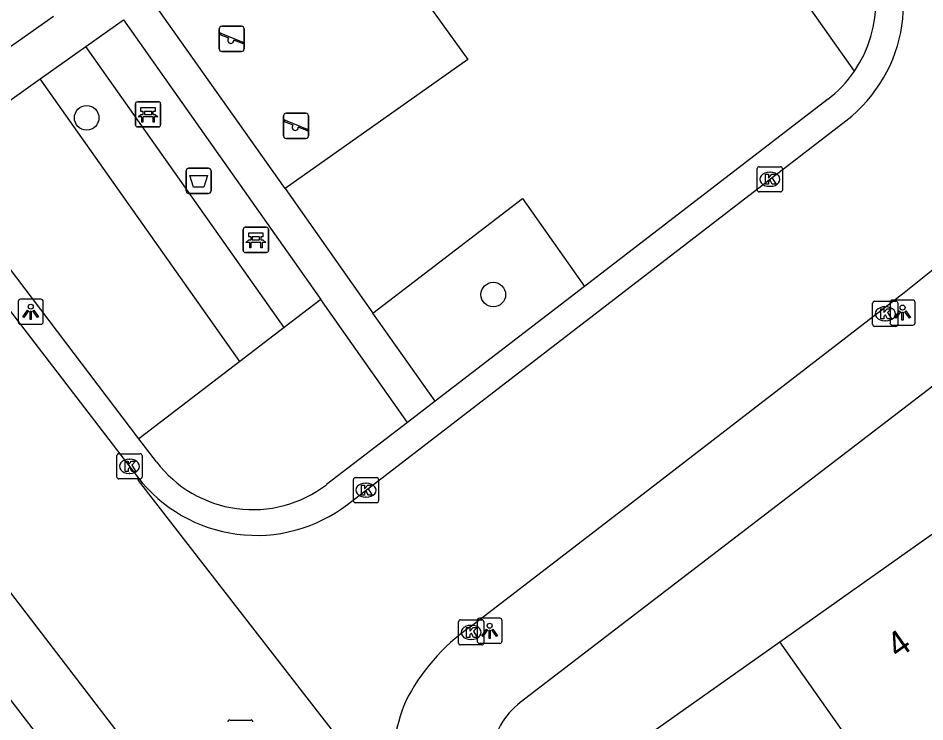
# Model space of a CAD drawing. Extents: x 159353 to 160616, y 385893 to 387321.
# Drawn here: x 160320.21 to 160356.27, y 386621.93 to 386649.92 of the extents above; entities that cross this region are included whole.
import ezdxf

# ---------------------------------------------------------------- set-up
doc = ezdxf.new("R2010")
doc.units = 0
for name, color, linetype in [('IMGEO_Afvalbak', 7, 'Continuous'), ('IMGEO_Bank', 7, 'Continuous'), ('IMGEO_Boom', 7, 'Continuous'), ('IMGEO_Groenvoorziening', 7, 'Continuous'), ('IMGEO_Haag', 7, 'Continuous'), ('IMGEO_Kolk', 7, 'Continuous'), ('IMGEO_Lichtpunt', 7, 'Continuous'), ('IMGEO_Pand', 7, 'Continuous'), ('IMGEO_Pand_nummerreeks', 7, 'Continuous'), ('IMGEO_Rijbaan_lokaal_open', 7, 'Continuous'), ('IMGEO_Rioolput', 7, 'Continuous'), ('IMGEO_Speelvoorziening', 7, 'Continuous'), ('IMGEO_Voetpad_halfverhard', 7, 'Continuous'), ('IMGEO_Voetpad_open', 7, 'Continuous')]:
    doc.layers.add(name, color=color, linetype=linetype)

msp = doc.modelspace()

# ---------------------------------------------------------------- linework, layer by layer
at = {"layer": 'IMGEO_Afvalbak'}
for p, q in [((160326.892, 386643.047), (160326.892, 386643.847)), ((160326.892, 386643.847), (160326.892, 386643.047)), ((160326.992, 386643.947), (160327.782, 386643.947)), ((160327.782, 386643.947), (160326.992, 386643.947)), ((160327.882, 386643.847), (160327.882, 386643.047)), ((160327.882, 386643.047), (160327.882, 386643.847)), ((160327.782, 386642.947), (160326.992, 386642.947)), ((160326.992, 386642.947), (160327.782, 386642.947))]:
    msp.add_line(p, q, dxfattribs=at)
msp.add_lwpolyline([(160327.035, 386643.661), (160327.739, 386643.661), (160327.59, 386643.191), (160327.184, 386643.191), (160327.035, 386643.661)], dxfattribs=at)
for centre, start, end in [((160326.992, 386643.847), 90, 180), ((160326.992, 386643.847), 90, 180), ((160327.782, 386643.847), 0, 90), ((160327.782, 386643.847), 360, 90), ((160326.992, 386643.047), 180, 270), ((160326.992, 386643.047), 180, 270), ((160327.782, 386643.047), 270, 0), ((160327.782, 386643.047), 270, 0)]:
    msp.add_arc(centre, 0.1, start, end, dxfattribs=at)
at = {"layer": 'IMGEO_Bank'}
for p, q in [((160324.878, 386645.665), (160324.878, 386646.506)), ((160324.878, 386646.506), (160324.878, 386645.665)), ((160324.953, 386646.59), (160325.794, 386646.59)), ((160325.794, 386646.59), (160324.953, 386646.59)), ((160325.878, 386646.515), (160325.878, 386645.674)), ((160325.878, 386645.674), (160325.878, 386646.515)), ((160325.187, 386646.096), (160325.187, 386646.202)), ((160325.231, 386646.202), (160325.231, 386646.096)), ((160325.519, 386646.208), (160325.237, 386646.208)), ((160325.237, 386646.09), (160325.519, 386646.09)), ((160325.525, 386646.096), (160325.525, 386646.202)), ((160325.569, 386646.202), (160325.569, 386646.096)), ((160325.575, 386645.988), (160325.182, 386645.988)), ((160325.803, 386645.59), (160324.962, 386645.59)), ((160324.962, 386645.59), (160325.803, 386645.59)), ((160329.165, 386640.673), (160329.165, 386641.514)), ((160329.165, 386641.514), (160329.165, 386640.673)), ((160329.24, 386641.598), (160330.081, 386641.598)), ((160330.081, 386641.598), (160329.24, 386641.598)), ((160330.165, 386641.523), (160330.165, 386640.682)), ((160330.165, 386640.682), (160330.165, 386641.523)), ((160329.862, 386640.996), (160329.469, 386640.996)), ((160329.474, 386641.104), (160329.474, 386641.21)), ((160329.518, 386641.21), (160329.518, 386641.104)), ((160329.806, 386641.216), (160329.524, 386641.216)), ((160329.524, 386641.098), (160329.806, 386641.098)), ((160329.812, 386641.104), (160329.812, 386641.21)), ((160329.856, 386641.21), (160329.856, 386641.104)), ((160330.09, 386640.598), (160329.249, 386640.598)), ((160329.249, 386640.598), (160330.09, 386640.598))]:
    msp.add_line(p, q, dxfattribs=at)
for points in [[(160325.181, 386646.208), (160325.095, 386646.208), (160325.095, 386646.369), (160325.658, 386646.369), (160325.658, 386646.208), (160325.575, 386646.208)], [(160325.125, 386645.988), (160324.983, 386645.988), (160325.095, 386646.09), (160325.181, 386646.09)], [(160325.575, 386646.09), (160325.658, 386646.09), (160325.77, 386645.988), (160325.631, 386645.988)], [(160325.175, 386645.981), (160325.175, 386645.774), (160325.132, 386645.774), (160325.132, 386645.981)], [(160325.625, 386645.981), (160325.625, 386645.774), (160325.581, 386645.774), (160325.581, 386645.981)], [(160329.468, 386641.216), (160329.382, 386641.216), (160329.382, 386641.377), (160329.945, 386641.377), (160329.945, 386641.216), (160329.862, 386641.216)], [(160329.412, 386640.996), (160329.27, 386640.996), (160329.382, 386641.098), (160329.468, 386641.098)], [(160329.462, 386640.989), (160329.462, 386640.782), (160329.419, 386640.782), (160329.419, 386640.989)], [(160329.862, 386641.098), (160329.945, 386641.098), (160330.057, 386640.996), (160329.918, 386640.996)], [(160329.912, 386640.989), (160329.912, 386640.782), (160329.868, 386640.782), (160329.868, 386640.989)]]:
    msp.add_lwpolyline(points, dxfattribs=at)
for centre, radius, start, end in [((160324.956, 386646.512), 0.0779, 92.4484, 184.2845), ((160324.956, 386646.512), 0.0779, 92.4484, 184.2845), ((160325.8, 386646.512), 0.0779, 2.4484, 94.2845), ((160325.8, 386646.512), 0.0779, 2.4484, 94.2845), ((160325.18, 386646.201), 0.00671, 2.8957, 87.1043), ((160325.18, 386646.097), 0.00671, 272.8957, 357.1043), ((160325.237, 386646.201), 0.00671, 92.8957, 177.1043), ((160325.237, 386646.097), 0.00671, 182.8957, 267.1043), ((160325.519, 386646.201), 0.00671, 2.8957, 87.1043), ((160325.519, 386646.097), 0.00671, 272.8957, 357.1043), ((160325.576, 386646.201), 0.00671, 92.8957, 177.1043), ((160325.576, 386646.097), 0.00671, 182.8957, 267.1043), ((160324.956, 386645.668), 0.0779, 182.4484, 274.2845), ((160324.956, 386645.668), 0.0779, 182.4484, 274.2845), ((160325.125, 386645.981), 0.00671, 2.8957, 87.1043), ((160325.182, 386645.981), 0.00671, 92.8957, 177.1043), ((160325.574, 386645.981), 0.00671, 2.8957, 87.1043), ((160325.631, 386645.981), 0.00671, 92.8957, 177.1043), ((160325.8, 386645.668), 0.0779, 272.4484, 4.2845), ((160325.8, 386645.668), 0.0779, 272.4484, 4.2845), ((160329.243, 386641.52), 0.0779, 92.4484, 184.2845), ((160329.243, 386641.52), 0.0779, 92.4484, 184.2845), ((160330.087, 386641.52), 0.0779, 2.4484, 94.2845), ((160330.087, 386641.52), 0.0779, 2.4484, 94.2845), ((160329.412, 386640.989), 0.00671, 2.8957, 87.1043), ((160329.469, 386640.989), 0.00671, 92.8957, 177.1043), ((160329.467, 386641.209), 0.00671, 2.8957, 87.1043), ((160329.467, 386641.105), 0.00671, 272.8957, 357.1043), ((160329.524, 386641.209), 0.00671, 92.8957, 177.1043), ((160329.524, 386641.105), 0.00671, 182.8957, 267.1043), ((160329.806, 386641.209), 0.00671, 2.8957, 87.1043), ((160329.806, 386641.105), 0.00671, 272.8957, 357.1043), ((160329.863, 386641.209), 0.00671, 92.8957, 177.1043), ((160329.863, 386641.105), 0.00671, 182.8957, 267.1043), ((160329.861, 386640.989), 0.00671, 2.8957, 87.1043), ((160329.918, 386640.989), 0.00671, 92.8957, 177.1043), ((160329.243, 386640.676), 0.0779, 182.4484, 274.2845), ((160329.243, 386640.676), 0.0779, 182.4484, 274.2845), ((160330.087, 386640.676), 0.0779, 272.4484, 4.2845), ((160330.087, 386640.676), 0.0779, 272.4484, 4.2845)]:
    msp.add_arc(centre, radius, start, end, dxfattribs=at)
at = {"layer": 'IMGEO_Boom'}
for centre in [(160322.936, 386645.953), (160339.107, 386638.921)]:
    msp.add_circle(centre, 0.489, dxfattribs=at)
at = {"layer": 'IMGEO_Groenvoorziening'}
for points in [[(160353.467, 386647.805), (160342.781, 386662.95)], [(160332.695, 386655.766), (160338.097, 386648.271), (160330.824, 386643.138)], [(160334.319, 386638.186), (160340.266, 386642.743), (160342.731, 386639.248)], [(160332.248, 386638.73), (160330.791, 386637.613)], [(160329.023, 386636.258), (160325.017, 386633.189)]]:
    msp.add_lwpolyline(points, dxfattribs=at)
at = {"layer": 'IMGEO_Haag'}
for points in [[(160330.791, 386637.613), (160322.903, 386648.792)], [(160329.023, 386636.258), (160321.089, 386647.501)], [(160330.791, 386637.613), (160329.023, 386636.258)]]:
    msp.add_lwpolyline(points, dxfattribs=at)
at = {"layer": 'IMGEO_Kolk'}
for p, q in [((160349.606, 386643.082), (160349.606, 386643.934)), ((160349.681, 386644.008), (160350.533, 386644.008)), ((160350.607, 386643.934), (160350.607, 386643.082)), ((160350.094, 386643.788), (160350.119, 386643.788)), ((160350.117, 386643.228), (160350.092, 386643.228)), ((160350.533, 386643.008), (160349.681, 386643.008)), ((160354.194, 386637.733), (160354.194, 386638.585)), ((160354.269, 386638.659), (160355.121, 386638.659)), ((160354.682, 386638.439), (160354.707, 386638.439)), ((160355.195, 386638.585), (160355.195, 386637.733)), ((160354.705, 386637.879), (160354.68, 386637.879)), ((160355.121, 386637.659), (160354.269, 386637.659)), ((160324.14, 386631.666), (160324.14, 386632.518)), ((160324.215, 386632.592), (160325.067, 386632.592)), ((160324.628, 386632.372), (160324.653, 386632.372)), ((160325.141, 386632.518), (160325.141, 386631.666)), ((160325.067, 386631.592), (160324.215, 386631.592)), ((160324.651, 386631.812), (160324.626, 386631.812)), ((160333.62, 386631.643), (160334.472, 386631.643)), ((160333.545, 386630.717), (160333.545, 386631.569)), ((160334.033, 386631.423), (160334.058, 386631.423)), ((160334.546, 386631.569), (160334.546, 386630.717)), ((160334.056, 386630.863), (160334.031, 386630.863)), ((160334.472, 386630.643), (160333.62, 386630.643)), ((160337.727, 386625.06), (160337.727, 386625.912)), ((160337.802, 386625.986), (160338.654, 386625.986)), ((160338.728, 386625.912), (160338.728, 386625.06)), ((160338.215, 386625.766), (160338.24, 386625.766)), ((160338.238, 386625.206), (160338.213, 386625.206)), ((160338.654, 386624.986), (160337.802, 386624.986))]:
    msp.add_line(p, q, dxfattribs=at)
for points in [[(160349.606, 386643.082), (160349.606, 386643.934)], [(160349.681, 386644.008), (160350.533, 386644.008)], [(160350.607, 386643.934), (160350.607, 386643.082)], [(160349.927, 386643.708), (160350.05, 386643.708), (160350.05, 386643.557), (160350.18, 386643.708), (160350.344, 386643.708), (160350.198, 386643.557), (160350.351, 386643.308), (160350.199, 386643.308), (160350.114, 386643.472), (160350.05, 386643.405), (160350.05, 386643.308), (160349.927, 386643.308), (160349.927, 386643.708)], [(160350.533, 386643.008), (160349.681, 386643.008)], [(160354.194, 386637.733), (160354.194, 386638.585)], [(160354.269, 386638.659), (160355.121, 386638.659)], [(160355.195, 386638.585), (160355.195, 386637.733)], [(160354.515, 386638.359), (160354.638, 386638.359), (160354.638, 386638.208), (160354.768, 386638.359), (160354.932, 386638.359), (160354.786, 386638.208), (160354.939, 386637.959), (160354.787, 386637.959), (160354.702, 386638.123), (160354.638, 386638.056), (160354.638, 386637.959), (160354.515, 386637.959), (160354.515, 386638.359)], [(160355.121, 386637.659), (160354.269, 386637.659)], [(160324.14, 386631.666), (160324.14, 386632.518)], [(160324.215, 386632.592), (160325.067, 386632.592)], [(160325.141, 386632.518), (160325.141, 386631.666)], [(160324.461, 386632.292), (160324.584, 386632.292), (160324.584, 386632.141), (160324.714, 386632.292), (160324.878, 386632.292), (160324.732, 386632.141), (160324.885, 386631.892), (160324.733, 386631.892), (160324.648, 386632.056), (160324.584, 386631.989), (160324.584, 386631.892), (160324.461, 386631.892), (160324.461, 386632.292)], [(160325.067, 386631.592), (160324.215, 386631.592)], [(160333.62, 386631.643), (160334.472, 386631.643)], [(160333.545, 386630.717), (160333.545, 386631.569)], [(160333.866, 386631.343), (160333.989, 386631.343), (160333.989, 386631.192), (160334.119, 386631.343), (160334.283, 386631.343), (160334.137, 386631.192), (160334.29, 386630.943), (160334.138, 386630.943), (160334.053, 386631.107), (160333.989, 386631.04), (160333.989, 386630.943), (160333.866, 386630.943), (160333.866, 386631.343)], [(160334.546, 386631.569), (160334.546, 386630.717)], [(160334.472, 386630.643), (160333.62, 386630.643)], [(160337.727, 386625.06), (160337.727, 386625.912)], [(160337.802, 386625.986), (160338.654, 386625.986)], [(160338.728, 386625.912), (160338.728, 386625.06)], [(160338.048, 386625.686), (160338.171, 386625.686), (160338.171, 386625.535), (160338.301, 386625.686), (160338.465, 386625.686), (160338.319, 386625.535), (160338.472, 386625.286), (160338.32, 386625.286), (160338.235, 386625.45), (160338.171, 386625.383), (160338.171, 386625.286), (160338.048, 386625.286), (160338.048, 386625.686)], [(160338.654, 386624.986), (160337.802, 386624.986)]]:
    msp.add_lwpolyline(points, dxfattribs=at)
for centre, start, end in [((160349.683, 386643.932), 91.552, 178.448), ((160349.683, 386643.932), 91.552, 178.448), ((160350.531, 386643.932), 1.552, 88.448), ((160350.531, 386643.932), 1.552, 88.448), ((160349.683, 386643.084), 181.552, 268.448), ((160349.683, 386643.084), 181.552, 268.448), ((160350.531, 386643.084), 271.552, 358.448), ((160350.531, 386643.084), 271.552, 358.448), ((160354.271, 386638.583), 91.552, 178.448), ((160354.271, 386638.583), 91.552, 178.448), ((160355.119, 386638.583), 1.552, 88.448), ((160355.119, 386638.583), 1.552, 88.448), ((160354.271, 386637.735), 181.552, 268.448), ((160354.271, 386637.735), 181.552, 268.448), ((160355.119, 386637.735), 271.552, 358.448), ((160355.119, 386637.735), 271.552, 358.448), ((160324.217, 386632.516), 91.552, 178.448), ((160324.217, 386632.516), 91.552, 178.448), ((160325.065, 386632.516), 1.552, 88.448), ((160325.065, 386632.516), 1.552, 88.448), ((160324.217, 386631.668), 181.552, 268.448), ((160324.217, 386631.668), 181.552, 268.448), ((160325.065, 386631.668), 271.552, 358.448), ((160325.065, 386631.668), 271.552, 358.448), ((160333.622, 386631.567), 91.552, 178.448), ((160333.622, 386631.567), 91.552, 178.448), ((160334.47, 386631.567), 1.552, 88.448), ((160334.47, 386631.567), 1.552, 88.448), ((160333.622, 386630.719), 181.552, 268.448), ((160333.622, 386630.719), 181.552, 268.448), ((160334.47, 386630.719), 271.552, 358.448), ((160334.47, 386630.719), 271.552, 358.448), ((160337.804, 386625.91), 91.552, 178.448), ((160337.804, 386625.91), 91.552, 178.448), ((160338.652, 386625.91), 1.552, 88.448), ((160338.652, 386625.91), 1.552, 88.448), ((160337.804, 386625.062), 181.552, 268.448), ((160337.804, 386625.062), 181.552, 268.448), ((160338.652, 386625.062), 271.552, 358.448), ((160338.652, 386625.062), 271.552, 358.448)]:
    msp.add_arc(centre, 0.0765, start, end, dxfattribs=at)
for centre, major_axis, ratio, start_param, end_param in [((160350.093, 386643.508), (-0.387, 0.002), 0.722429, 4.712389, 7.853982), ((160350.118, 386643.508), (-0.39, 0.002), 0.717154, 1.570796, 4.712389), ((160354.681, 386638.159), (-0.387, 0.002), 0.722429, 4.712389, 7.853982), ((160354.706, 386638.159), (-0.39, 0.002), 0.717154, 1.570796, 4.712389), ((160324.627, 386632.092), (-0.387, 0.002), 0.722429, 4.712389, 7.853982), ((160324.652, 386632.092), (-0.39, 0.002), 0.717154, 1.570796, 4.712389), ((160334.032, 386631.143), (-0.387, 0.002), 0.722429, 4.712389, 7.853982), ((160334.057, 386631.143), (-0.39, 0.002), 0.717154, 1.570796, 4.712389), ((160338.214, 386625.486), (-0.387, 0.002), 0.722429, 4.712389, 7.853982), ((160338.239, 386625.486), (-0.39, 0.002), 0.717154, 1.570796, 4.712389)]:
    msp.add_ellipse(centre, major_axis=major_axis, ratio=ratio, start_param=start_param, end_param=end_param, dxfattribs=at)
at = {"layer": 'IMGEO_Lichtpunt'}
for p, q in [((160320.212, 386638.643), (160320.212, 386637.836)), ((160320.212, 386638.643), (160320.212, 386637.836)), ((160321.114, 386638.738), (160320.306, 386638.738)), ((160321.114, 386638.738), (160320.306, 386638.738)), ((160321.208, 386637.836), (160321.208, 386638.643)), ((160321.208, 386637.836), (160321.208, 386638.643)), ((160354.884, 386638.607), (160354.884, 386637.8)), ((160354.884, 386638.607), (160354.884, 386637.8)), ((160355.786, 386638.702), (160354.978, 386638.702)), ((160355.786, 386638.702), (160354.978, 386638.702)), ((160355.88, 386637.8), (160355.88, 386638.607)), ((160355.88, 386637.8), (160355.88, 386638.607)), ((160320.306, 386637.742), (160321.114, 386637.742)), ((160320.306, 386637.742), (160321.114, 386637.742)), ((160354.978, 386637.706), (160355.786, 386637.706)), ((160354.978, 386637.706), (160355.786, 386637.706)), ((160338.463, 386625.952), (160338.463, 386625.145)), ((160338.463, 386625.952), (160338.463, 386625.145)), ((160339.365, 386626.047), (160338.557, 386626.047)), ((160339.365, 386626.047), (160338.557, 386626.047)), ((160339.459, 386625.145), (160339.459, 386625.952)), ((160339.459, 386625.145), (160339.459, 386625.952)), ((160338.557, 386625.051), (160339.365, 386625.051)), ((160338.557, 386625.051), (160339.365, 386625.051))]:
    msp.add_line(p, q, dxfattribs=at)
for points in [[(160320.586, 386638.307), (160320.625, 386638.279), (160320.437, 386638.017), (160320.399, 386638.044), (160320.586, 386638.307)], [(160320.688, 386638.259), (160320.735, 386638.259), (160320.735, 386637.937), (160320.688, 386637.937), (160320.688, 386638.259)], [(160320.798, 386638.279), (160320.836, 386638.306), (160321.023, 386638.044), (160320.984, 386638.016), (160320.798, 386638.279)], [(160355.258, 386638.271), (160355.297, 386638.243), (160355.109, 386637.981), (160355.071, 386638.008), (160355.258, 386638.271)], [(160355.36, 386638.223), (160355.407, 386638.223), (160355.407, 386637.901), (160355.36, 386637.901), (160355.36, 386638.223)], [(160355.47, 386638.243), (160355.508, 386638.27), (160355.695, 386638.008), (160355.656, 386637.98), (160355.47, 386638.243)], [(160338.837, 386625.616), (160338.876, 386625.588), (160338.688, 386625.326), (160338.65, 386625.353), (160338.837, 386625.616)], [(160338.939, 386625.568), (160338.986, 386625.568), (160338.986, 386625.246), (160338.939, 386625.246), (160338.939, 386625.568)], [(160339.049, 386625.588), (160339.087, 386625.615), (160339.274, 386625.353), (160339.235, 386625.325), (160339.049, 386625.588)]]:
    msp.add_lwpolyline(points, dxfattribs=at)
for centre in [(160320.711, 386638.441), (160355.383, 386638.405), (160338.962, 386625.75)]:
    msp.add_circle(centre, 0.0994, dxfattribs=at)
for centre, start, end in [((160320.306, 386638.643), 90, 180), ((160320.306, 386638.643), 90, 180), ((160321.114, 386638.643), 0, 90), ((160321.114, 386638.643), 0, 90), ((160354.978, 386638.607), 90, 180), ((160354.978, 386638.607), 90, 180), ((160355.786, 386638.607), 0, 90), ((160355.786, 386638.607), 0, 90), ((160320.306, 386637.836), 180, 270), ((160320.306, 386637.836), 180, 270), ((160321.114, 386637.836), 270, 0), ((160321.114, 386637.836), 270, 360), ((160354.978, 386637.8), 180, 270), ((160354.978, 386637.8), 180, 270), ((160355.786, 386637.8), 270, 0), ((160355.786, 386637.8), 270, 360), ((160338.557, 386625.952), 90, 180), ((160338.557, 386625.952), 90, 180), ((160339.365, 386625.952), 0, 90), ((160339.365, 386625.952), 0, 90), ((160338.557, 386625.145), 180, 270), ((160338.557, 386625.145), 180, 270), ((160339.365, 386625.145), 270, 0), ((160339.365, 386625.145), 270, 360)]:
    msp.add_arc(centre, 0.0946, start, end, dxfattribs=at)
at = {"layer": 'IMGEO_Pand'}
for points in [[(160350.497, 386625.109), (160356.66, 386629.471)], [(160355.262, 386618.354), (160358.372, 386613.96), (160355.909, 386612.217), (160353.8, 386612.578), (160351.564, 386615.737), (160349.23, 386614.085), (160349.606, 386613.554), (160349.363, 386613.383), (160348.984, 386613.918), (160346.045, 386611.831), (160342.929, 386616.234), (160343.356, 386618.743), (160344.817, 386619.806), (160343.839, 386621.188), (160344.07, 386621.351), (160344.443, 386620.824), (160350.497, 386625.109)], [(160355.262, 386618.354), (160350.497, 386625.109)]]:
    msp.add_lwpolyline(points, dxfattribs=at)
at = {"layer": 'IMGEO_Rijbaan_lokaal_open'}
for points in [[(160294.587, 386671.245), (160301.075, 386662.777), (160324.964, 386631.67)], [(160289.146, 386667.091), (160297.299, 386656.471), (160319.91, 386627.059), (160325.603, 386619.624)], [(160333.313, 386630.579), (160343.62, 386638.51), (160353.133, 386645.839)], [(160338.184, 386625.705), (160344.431, 386630.513), (160355.444, 386639.001), (160359.089, 386641.925)], [(160324.964, 386631.67), (160324.982, 386631.527), (160336.419, 386616.785), (160336.439, 386616.787)]]:
    msp.add_lwpolyline(points, dxfattribs=at)
for centre, radius, start, end in [((160349.545, 386650.495), 5.878, 307.6173, 35.156), ((160329.683, 386635.294), 5.95, 217.522, 307.5882), ((160342.815, 386619.107), 8.061, 125.0634, 153.3395), ((160342.423, 386619.94), 7.359, 157.7673, 170.3517)]:
    msp.add_arc(centre, radius, start, end, dxfattribs=at)
at = {"layer": 'IMGEO_Rioolput'}
msp.add_line((160328.624, 386622.001), (160329.476, 386622.001), dxfattribs=at)
msp.add_lwpolyline([(160328.624, 386622.001), (160329.476, 386622.001)], dxfattribs=at)
for centre, start, end in [((160328.626, 386621.925), 91.552, 178.448), ((160328.626, 386621.925), 91.552, 178.448), ((160329.474, 386621.925), 1.552, 88.448), ((160329.474, 386621.925), 1.552, 88.448)]:
    msp.add_arc(centre, 0.0765, start, end, dxfattribs=at)
at = {"layer": 'IMGEO_Speelvoorziening'}
for p, q in [((160328.206, 386648.694), (160328.206, 386649.494)), ((160328.206, 386649.494), (160328.206, 386648.694)), ((160328.589, 386649.122), (160328.25, 386649.259)), ((160328.275, 386649.319), (160329.151, 386648.966)), ((160328.306, 386649.594), (160329.096, 386649.594)), ((160329.096, 386649.594), (160328.306, 386649.594)), ((160329.196, 386649.494), (160329.196, 386648.694)), ((160329.196, 386648.694), (160329.196, 386649.494)), ((160329.127, 386648.906), (160328.787, 386649.043)), ((160329.096, 386648.594), (160328.306, 386648.594)), ((160328.306, 386648.594), (160329.096, 386648.594)), ((160330.766, 386645.233), (160330.766, 386646.033)), ((160330.766, 386646.033), (160330.766, 386645.233)), ((160330.866, 386646.133), (160331.656, 386646.133)), ((160331.656, 386646.133), (160330.866, 386646.133)), ((160331.756, 386646.033), (160331.756, 386645.233)), ((160331.756, 386645.233), (160331.756, 386646.033)), ((160331.149, 386645.661), (160330.81, 386645.798)), ((160330.835, 386645.858), (160331.711, 386645.505)), ((160331.687, 386645.445), (160331.347, 386645.582)), ((160331.656, 386645.133), (160330.866, 386645.133)), ((160330.866, 386645.133), (160331.656, 386645.133))]:
    msp.add_line(p, q, dxfattribs=at)
for centre, radius, start, end in [((160328.306, 386649.494), 0.1, 90, 180), ((160328.306, 386649.494), 0.1, 90, 180), ((160328.263, 386649.289), 0.0327, 68.078, 248.078), ((160329.096, 386649.494), 0.1, 0, 90), ((160329.096, 386649.494), 0.1, 360, 90), ((160328.668, 386649.032), 0.12, 130.9928, 5.1632), ((160329.139, 386648.936), 0.0327, 248.078, 68.078), ((160328.306, 386648.694), 0.1, 180, 270), ((160328.306, 386648.694), 0.1, 180, 270), ((160329.096, 386648.694), 0.1, 270, 0), ((160329.096, 386648.694), 0.1, 270, 0), ((160330.866, 386646.033), 0.1, 90, 180), ((160330.866, 386646.033), 0.1, 90, 180), ((160331.656, 386646.033), 0.1, 0, 90), ((160331.656, 386646.033), 0.1, 360, 90), ((160330.823, 386645.828), 0.0327, 68.078, 248.078), ((160331.228, 386645.571), 0.12, 130.9928, 5.1632), ((160331.699, 386645.475), 0.0327, 248.078, 68.078), ((160330.866, 386645.233), 0.1, 180, 270), ((160330.866, 386645.233), 0.1, 180, 270), ((160331.656, 386645.233), 0.1, 270, 0), ((160331.656, 386645.233), 0.1, 270, 0)]:
    msp.add_arc(centre, radius, start, end, dxfattribs=at)
at = {"layer": 'IMGEO_Voetpad_halfverhard'}
for points in [[(160330.824, 386643.138), (160325.52, 386650.655), (160332.695, 386655.766)], [(160321.615, 386649.982), (160319.555, 386648.519)], [(160322.903, 386648.792), (160324.397, 386649.855), (160332.248, 386638.73)], [(160321.089, 386647.501), (160322.903, 386648.792)], [(160316.586, 386644.297), (160321.089, 386647.501)], [(160330.824, 386643.138), (160334.319, 386638.186)], [(160335.698, 386633.84), (160332.248, 386638.73)], [(160336.792, 386634.681), (160334.319, 386638.186)]]:
    msp.add_lwpolyline(points, dxfattribs=at)
at = {"layer": 'IMGEO_Voetpad_open'}
for points in [[(160272.537, 386684.512), (160325.389, 386615.639)], [(160352.395, 386646.678), (160342.731, 386639.248)], [(160325.017, 386633.189), (160316.586, 386644.297)], [(160342.731, 386639.248), (160336.792, 386634.681)], [(160360.786, 386638.499), (160340.182, 386622.694)], [(160336.792, 386634.681), (160335.698, 386633.84)], [(160335.698, 386633.84), (160332.475, 386631.362)], [(160325.711, 386632.275), (160325.017, 386633.189)]]:
    msp.add_lwpolyline(points, dxfattribs=at)
for centre, radius, start, end in [((160349.432, 386650.571), 4.892, 325.5683, 36.8635), ((160349.413, 386650.587), 4.917, 307.3317, 325.5338), ((160329.547, 386635.181), 4.813, 217.1494, 307.476), ((160342.044, 386620.27), 3.057, 127.5249, 217.5381)]:
    msp.add_arc(centre, radius, start, end, dxfattribs=at)

# ---------------------------------------------------------------- texts
at = {"layer": 'IMGEO_Pand_nummerreeks'}
msp.add_text('4', height=1, rotation=35.2918, dxfattribs=at).set_placement((160355.199, 386624.419))

doc.saveas('drawing.dxf')
